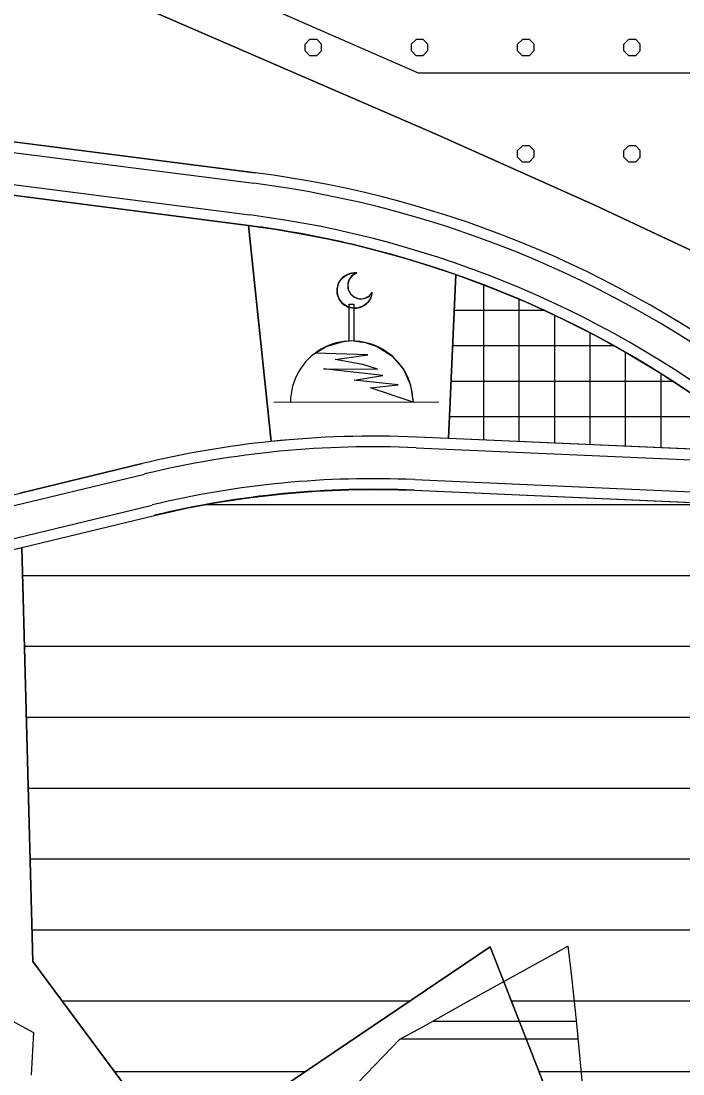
# Model space of a CAD drawing. Extents: x 427903 to 430077, y 4477233 to 4480385.
# Drawn here: x 428830.3 to 429017.2, y 4478826.1 to 4479123.1 of the extents above; entities that cross this region are included whole.
import ezdxf

# ---------------------------------------------------------------- set-up
doc = ezdxf.new("R2010")
doc.units = 0
for name, color, linetype in [('ADA', 7, 'Continuous'), ('ADAKENARI', 7, 'Continuous'), ('Default', 7, 'Continuous'), ('KALDIRIM', 7, 'Continuous'), ('LJ_SEMBOL', 7, 'Continuous'), ('PL_AYA_BOLGE_PARKI', 7, 'Continuous'), ('PL_K_TALI_IS_MRK', 7, 'Continuous'), ('PL_KA_TARIM_OZEL', 7, 'Continuous'), ('PL_KON_ONE_100', 7, 'Continuous'), ('PL_SAY_DINI_TESIS', 7, 'Continuous'), ('rezerv yapı alan', 7, 'Continuous'), ('SIT_1_DER_ARKEOLOJIK', 7, 'Continuous'), ('TR_2_SITKORUMA', 7, 'Continuous'), ('TR_AZYOGUNKONUT', 7, 'Continuous'), ('TR_OZELMAHSUL', 7, 'Continuous'), ('TR_TALIISMERK', 7, 'Continuous')]:
    doc.layers.add(name, color=color, linetype=linetype)

# ---------------------------------------------------------------- blocks, each defined once
blk = doc.blocks.new('CAMI_3')
at = {"layer": 'Default'}
blk.add_line((210.320774, -86.17823), (-256.287561, -86.19962), dxfattribs=at)
for points in [[(22.086155, 223.44137), (17.847466, 208.35529), (9.147302, 195.32211), (-3.159784, 185.622), (-17.864957, 180.20772), (-33.523837, 179.61109), (-48.598368, 183.89069), (-61.607891, 192.62618), (-71.274576, 204.95954), (-76.648937, 219.67935), (-77.203089, 235.33979), (-72.882603, 250.40265), (-64.111848, 263.38843), (-51.75231, 273.02162), (-37.017975, 278.35602), (-21.356088, 278.86768), (-33.888665, 271.92668), (-42.903796, 260.79248), (-47.085718, 247.09013), (-45.824076, 232.81948), (-39.303008, 220.06336), (-28.474268, 210.68352), (-14.918316, 206.04896), (-0.613652, 206.83609), (12.351951, 212.93003)], [(22.086155, 223.44137), (17.847466, 208.35529), (9.147302, 195.32211), (-3.159784, 185.622), (-17.864957, 180.20772), (-33.523837, 179.61109), (-48.598368, 183.89069), (-61.607891, 192.62618), (-71.274576, 204.95954), (-76.648937, 219.67935), (-77.203089, 235.33979), (-72.882603, 250.40265), (-64.111848, 263.38843), (-51.75231, 273.02162), (-37.017975, 278.35602), (-21.356088, 278.86768), (-33.888665, 271.92668), (-42.903796, 260.79248), (-47.085718, 247.09013), (-45.824076, 232.81948), (-39.303008, 220.06336), (-28.474268, 210.68352), (-14.918316, 206.04896), (-0.613652, 206.83609), (12.351951, 212.93003)], [(137.278869, -86.05749), (17.449309, -45.52793), (95.326764, -36.36587), (-29.015392, -23.27723), (51.84643, -10.68626), (-115.64944, 8.18652), (36.905483, 7.40015), (-4.801393, 20.56975), (-82.622085, 34.92295), (9.59612, 47.40147), (-139.308018, 52.62453), (-107.674786, 71.36467), (-60.411697, 85.24237), (-42.96472, 86.85478), (-42.96472, 191.03756), (-30.46472, 191.03756), (-30.46472, 86.92216), (1.9676, 82.83647), (36.109793, 71.36467), (77.548597, 44.73357), (109.805989, 7.50655), (130.268668, -37.30046)]]:
    blk.add_lwpolyline(points, close=True, dxfattribs=at)
for centre, radius, start, end in [((-27.574608, 229.25589), 50, 82.8556, 353.32194), ((-27.574608, 229.25589), 50, 82.8556, 353.32194), ((-9.788411, 243.19642), 37.5, 107.96713, 328.21041), ((-9.788411, 243.19642), 37.5, 107.96713, 328.21041), ((-35.782496, -86.05749), 173.0614, 359.96699, 180)]:
    blk.add_arc(centre, radius, start, end, dxfattribs=at)

msp = doc.modelspace()

# ---------------------------------------------------------------- linework, layer by layer
at = {"layer": 'ADA'}
for p, q in [((428894.56, 4479065.47), (428900.92, 4479004.53)), ((428953.05, 4479051.63), (428951.02, 4479005.37))]:
    msp.add_line(p, q, dxfattribs=at)
at = {"layer": 'ADAKENARI'}
for p, q in [((428857.92, 4479130.08), (428947.92, 4479091.06)), ((428896.47, 4479080.34), (428599.06, 4479118.5)), ((428947.92, 4479091.06), (428992.56, 4479071.13)), ((428760.51, 4479082.67), (428894.56, 4479065.47)), ((428992.56, 4479071.13), (429033.41, 4479051.94)), ((428951.02, 4479005.37), (428942.04, 4479005.77)), ((429037.32, 4479001.59), (428951.02, 4479005.37)), ((428864.53, 4478998.28), (428830.14, 4478989.99)), ((428941.39, 4478990.78), (429049.73, 4478986.03)), ((428830.55, 4478974.66), (428868.05, 4478983.7)), ((428779.53, 4478962.37), (428830.55, 4478974.66)), ((428830.55, 4478974.66), (428833.67, 4478857.87)), ((428874.66, 4478802.53), (428962.79, 4478861.97)), ((428962.79, 4478861.97), (428999.68, 4478767.69)), ((428833.67, 4478857.87), (428874.66, 4478802.53))]:
    msp.add_line(p, q, dxfattribs=at)
for centre, radius, start, end in [((428857.96, 4478780.17), 302.64, 51.4698, 82.6888), ((428857.96, 4478780.17), 287.64, 70.6965, 82.6888), ((428857.96, 4478780.17), 287.64, 51.4698, 70.6965), ((428929.83, 4478727.3), 278.74, 95.9536, 103.5479), ((428929.83, 4478727.3), 278.74, 87.4886, 95.9536), ((428929.83, 4478727.3), 263.74, 87.4886, 103.5479)]:
    msp.add_arc(centre, radius, start, end, dxfattribs=at)
at = {"layer": 'KALDIRIM'}
for p, q in [((428600.16, 4479115.34), (428896.09, 4479077.37)), ((428608.9, 4479105.14), (428894.95, 4479068.44)), ((428941.91, 4479002.77), (429041.15, 4478998.42)), ((428771.7, 4478972.82), (428865.24, 4478995.36)), ((428941.52, 4478993.78), (429046.57, 4478989.17)), ((428785.47, 4478966.88), (428867.35, 4478986.61))]:
    msp.add_line(p, q, dxfattribs=at)
for centre, radius, start, end in [((428857.96, 4478780.17), 299.64, 51.4698, 82.6888), ((428857.96, 4478780.17), 290.64, 51.4698, 82.6888), ((428929.83, 4478727.3), 275.74, 87.4886, 103.5479), ((428929.83, 4478727.3), 266.74, 87.4886, 103.5479)]:
    msp.add_arc(centre, radius, start, end, dxfattribs=at)
at = {"layer": 'PL_AYA_BOLGE_PARKI'}
for points in [[(428900.92, 4479004.53), (428894.56, 4479065.47), (428760.51, 4479082.67), (428607.5, 4479102.3), (428599.98, 4479103.07), (428592.44, 4479103.47), (428584.89, 4479103.5), (428577.34, 4479103.15), (428569.82, 4479102.43), (428562.35, 4479101.34), (428554.94, 4479099.87), (428547.61, 4479098.04), (428540.38, 4479095.85), (428533.27, 4479093.31), (428526.56, 4479090.52), (428520.47, 4479083.83), (428512.47, 4479057.79), (428474.66, 4479007.54), (428479.52, 4479001.93)], [(428766.6, 4478984.35), (428768.3, 4478980.17), (428775.05, 4478976.72), (428830.14, 4478989.99), (428864.53, 4478998.28)], [(428720.37, 4478732.95), (428771.09, 4478878), (428773.31, 4478884.9), (428775.18, 4478891.91), (428776.69, 4478899), (428777.85, 4478906.15), (428778.64, 4478913.36), (428779.07, 4478920.6), (428779.14, 4478927.84), (428778.84, 4478935.09), (428778.18, 4478942.31), (428777.15, 4478949.48), (428775.71, 4478956.3), (428779.53, 4478962.37), (428830.55, 4478974.66), (428833.67, 4478857.87), (428874.66, 4478802.53), (428962.79, 4478861.97), (428999.68, 4478767.69)]]:
    msp.add_lwpolyline(points, dxfattribs=at)
msp.add_arc((428929.83, 4478727.3), 278.74, 95.9536, 103.5479, dxfattribs=at)
at = {"layer": 'PL_K_TALI_IS_MRK'}
msp.add_lwpolyline([(428951.02, 4479005.37), (428953.05, 4479051.63), (428963.1, 4479047.9), (428973.01, 4479043.8), (428982.75, 4479039.32), (428992.33, 4479034.49), (429001.71, 4479029.31), (429010.9, 4479023.77), (429019.88, 4479017.9), (429028.63, 4479011.7), (429037.14, 4479005.18), (429038.31, 4479004.25), (429038.63, 4479003.9), (429038.82, 4479003.48), (429038.87, 4479003.01), (429038.78, 4479002.56), (429038.55, 4479002.15), (429038.2, 4479001.83), (429037.78, 4479001.64), (429037.32, 4479001.59)], close=True, dxfattribs=at)
at = {"layer": 'PL_KA_TARIM_OZEL'}
msp.add_lwpolyline([(428824.34, 4479143.92), (428857.92, 4479130.08), (428947.92, 4479091.06), (428992.56, 4479071.13), (429033.41, 4479051.94), (429096.95, 4479017.28), (429125.65, 4479000.49), (429154.73, 4478983.37), (429181.58, 4478967.7), (429185.17, 4478965.6)], dxfattribs=at)
at = {"layer": 'PL_KON_ONE_100'}
for points in [[(429185.17, 4478965.6), (429181.58, 4478967.7), (429154.73, 4478983.37), (429125.65, 4479000.49), (429096.95, 4479017.28), (429033.41, 4479051.94), (428992.56, 4479071.13), (428947.92, 4479091.06), (428857.92, 4479130.08), (428824.34, 4479143.92)], [(428599.06, 4479118.5), (428896.47, 4479080.34)], [(428999.68, 4478767.69), (428962.79, 4478861.97), (428874.66, 4478802.53), (428833.67, 4478857.87), (428830.55, 4478974.66), (428868.05, 4478983.7), (428877.07, 4478985.7), (428886.15, 4478987.39), (428895.29, 4478988.76), (428904.47, 4478989.81), (428913.68, 4478990.54), (428922.91, 4478990.94), (428932.15, 4478991.02), (428941.39, 4478990.78), (429049.73, 4478986.03)]]:
    msp.add_lwpolyline(points, dxfattribs=at)
msp.add_arc((428857.96, 4478780.17), 302.64, 51.4698, 82.6888, dxfattribs=at)
at = {"layer": 'PL_SAY_DINI_TESIS'}
msp.add_lwpolyline([(428942.04, 4479005.77), (428936.9, 4479005.94), (428931.75, 4479006.03), (428926.61, 4479006.02), (428921.46, 4479005.91), (428916.32, 4479005.71), (428911.18, 4479005.41), (428906.04, 4479005.02), (428900.92, 4479004.53), (428894.56, 4479065.47), (428902.02, 4479064.41), (428909.44, 4479063.16), (428916.82, 4479061.72), (428924.17, 4479060.08), (428931.47, 4479058.25), (428938.72, 4479056.24), (428945.91, 4479054.03), (428953.05, 4479051.63), (428951.02, 4479005.37)], close=True, dxfattribs=at)
at = {"layer": 'rezerv yapı alan'}
for p, q in [((428853.9, 4479147.32), (428942.46, 4479108.55)), ((428942.46, 4479108.55), (429057.71, 4479108.55))]:
    msp.add_line(p, q, dxfattribs=at)
msp.add_lwpolyline([(427921.98, 4479290.57), (427971.55, 4479260.72), (427987.38, 4479256.4), (428128.47, 4479257.63), (428368.56, 4479183.35), (428552.54, 4479194.57), (428656.99, 4479201.54), (428694.28, 4479196.96), (428778.69, 4479177.41), (428853.9, 4479147.32), (428942.46, 4479108.55), (429057.71, 4479108.55), (429083.4, 4479100.66), (429102.93, 4479079.75), (429129.55, 4479022.57), (429151, 4479001.12), (429217.97, 4478963.3), (429343.9, 4478891.1), (429611.87, 4478938.66), (429782.06, 4478938.49), (429965.11, 4478882.46), (430027.68, 4478900.91), (430040.04, 4478910.67)], dxfattribs=at)
at = {"layer": 'SIT_1_DER_ARKEOLOJIK'}
for points in [[(428892.62, 4478789.44), (428937.25, 4478835.92), (428943.74, 4478839.4), (428956.72, 4478846.7), (428984.74, 4478862.13), (428985.6, 4478855.16), (428986.4, 4478847.51), (428987.21, 4478839.28), (428988.83, 4478822.24)], [(428826.2, 4478841.95), (428833.85, 4478837.77), (428833.16, 4478825.72)]]:
    msp.add_lwpolyline(points, dxfattribs=at)
at = {"layer": 'TR_2_SITKORUMA'}
for p, q in [((428946.55, 4478840.98), (428987.04, 4478840.98)), ((428946.55, 4478840.98), (428987.04, 4478840.98)), ((428937.36, 4478835.98), (428987.52, 4478835.98)), ((428937.36, 4478835.98), (428987.52, 4478835.98))]:
    msp.add_line(p, q, dxfattribs=at)
at = {"layer": 'TR_AZYOGUNKONUT'}
for p, q in [((428882.74, 4478986.76), (429033.1, 4478986.76)), ((428830.76, 4478966.76), (429076.83, 4478966.76)), ((428831.29, 4478946.76), (429123.3, 4478946.76)), ((428831.83, 4478926.76), (429212.28, 4478926.76)), ((428832.36, 4478906.76), (429237.53, 4478906.76)), ((428832.89, 4478886.76), (429258.66, 4478886.76)), ((428833.43, 4478866.76), (429084.93, 4478866.76)), ((428841.89, 4478846.76), (428940.24, 4478846.76)), ((428968.74, 4478846.76), (429082.75, 4478846.76)), ((428856.71, 4478826.76), (428910.58, 4478826.76)), ((428976.56, 4478826.76), (429289.71, 4478826.76))]:
    msp.add_line(p, q, dxfattribs=at)
for points in [[(429185.17, 4478965.6), (429181.58, 4478967.7), (429154.73, 4478983.37), (429125.65, 4479000.49), (429096.95, 4479017.28), (429033.41, 4479051.94), (428992.56, 4479071.13), (428947.92, 4479091.06), (428857.92, 4479130.08), (428824.34, 4479143.92)], [(428599.06, 4479118.5), (428896.47, 4479080.34)]]:
    msp.add_lwpolyline(points, dxfattribs=at)
msp.add_arc((428857.96, 4478780.17), 302.64, 51.4698, 82.6888, dxfattribs=at)
at = {"layer": 'TR_OZELMAHSUL'}
for p, q in [((428910.52, 4479116.64), (428911.87, 4479118)), ((428911.9, 4479118.02), (428913.82, 4479118.02)), ((428915.17, 4479116.65), (428913.81, 4479118.01)), ((428940.52, 4479116.64), (428941.87, 4479117.99)), ((428941.9, 4479118.02), (428943.82, 4479118.02)), ((428945.17, 4479116.65), (428943.81, 4479118.01)), ((428970.52, 4479116.64), (428971.87, 4479117.99)), ((428971.9, 4479118.02), (428973.82, 4479118.02)), ((428975.17, 4479116.65), (428973.81, 4479118.01)), ((429000.52, 4479116.64), (429001.87, 4479117.99)), ((429001.9, 4479118.02), (429003.82, 4479118.02)), ((429005.17, 4479116.65), (429003.81, 4479118.01)), ((428910.54, 4479114.75), (428910.54, 4479116.66)), ((428911.9, 4479113.38), (428910.54, 4479114.74)), ((428913.79, 4479113.37), (428915.14, 4479114.73)), ((428915.17, 4479114.75), (428915.17, 4479116.66)), ((428940.54, 4479114.75), (428940.54, 4479116.66)), ((428941.9, 4479113.38), (428940.54, 4479114.74)), ((428943.79, 4479113.37), (428945.14, 4479114.72)), ((428945.17, 4479114.75), (428945.17, 4479116.66)), ((428970.54, 4479114.75), (428970.54, 4479116.66)), ((428971.9, 4479113.38), (428970.54, 4479114.74)), ((428973.79, 4479113.37), (428975.14, 4479114.72)), ((428975.17, 4479114.75), (428975.17, 4479116.66)), ((429000.54, 4479114.75), (429000.54, 4479116.66)), ((429001.9, 4479113.38), (429000.54, 4479114.74)), ((429003.79, 4479113.37), (429005.14, 4479114.72)), ((429005.17, 4479114.75), (429005.17, 4479116.66)), ((428911.9, 4479113.39), (428913.82, 4479113.39)), ((428941.9, 4479113.39), (428943.82, 4479113.39)), ((428971.9, 4479113.39), (428973.82, 4479113.39)), ((429001.9, 4479113.39), (429003.82, 4479113.39)), ((428970.52, 4479086.64), (428971.87, 4479087.99)), ((428971.9, 4479088.02), (428973.82, 4479088.02)), ((428975.17, 4479086.65), (428973.81, 4479088.01)), ((429000.52, 4479086.64), (429001.87, 4479087.99)), ((429001.9, 4479088.02), (429003.82, 4479088.02)), ((429005.17, 4479086.65), (429003.81, 4479088.01)), ((428970.54, 4479084.75), (428970.54, 4479086.66)), ((428971.9, 4479083.38), (428970.54, 4479084.74)), ((428973.79, 4479083.37), (428975.14, 4479084.72)), ((428975.17, 4479084.75), (428975.17, 4479086.66)), ((429000.54, 4479084.75), (429000.54, 4479086.66)), ((429001.9, 4479083.38), (429000.54, 4479084.74)), ((429003.79, 4479083.37), (429005.14, 4479084.72)), ((429005.17, 4479084.75), (429005.17, 4479086.66)), ((428971.9, 4479083.39), (428973.82, 4479083.39)), ((429001.9, 4479083.39), (429003.82, 4479083.39))]:
    msp.add_line(p, q, dxfattribs=at)
at = {"layer": 'TR_TALIISMERK'}
for p, q in [((428953.04, 4479051.59), (428953.17, 4479051.59)), ((428961.02, 4479004.93), (428961.02, 4479048.67)), ((428971.02, 4479004.5), (428971.02, 4479044.62)), ((428952.61, 4479041.59), (428977.82, 4479041.59)), ((428981.02, 4479004.06), (428981.02, 4479040.12)), ((428991.02, 4479003.62), (428991.02, 4479035.15)), ((428952.17, 4479031.59), (428997.58, 4479031.59)), ((429001.02, 4479003.18), (429001.02, 4479029.69)), ((429011.02, 4479002.74), (429011.02, 4479023.7)), ((428951.73, 4479021.59), (429014.24, 4479021.59)), ((428951.29, 4479011.59), (429028.78, 4479011.59))]:
    msp.add_line(p, q, dxfattribs=at)

# ---------------------------------------------------------------- block references
at = {"layer": 'LJ_SEMBOL', "xscale": 0.1, "yscale": 0.10000000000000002}
msp.add_blockref('CAMI_3', (428927.3, 4479024.2), dxfattribs=at)

doc.saveas('drawing.dxf')
